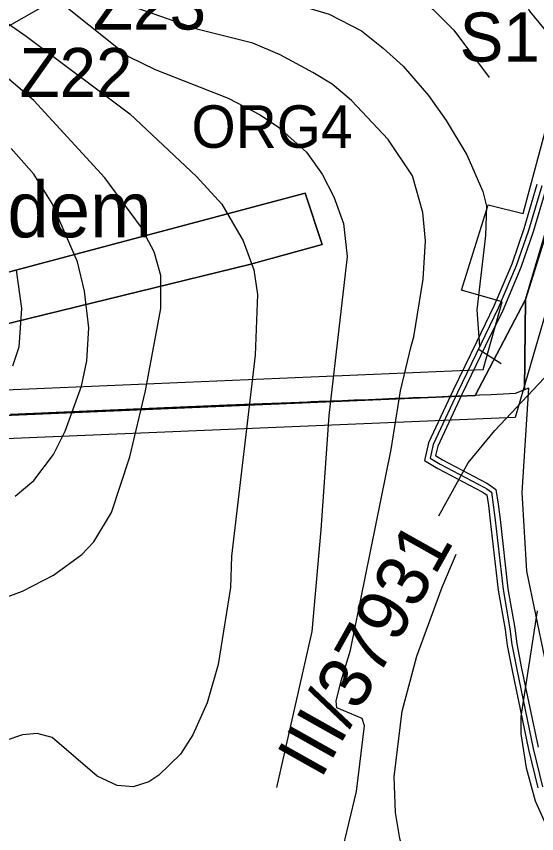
# Model space of a CAD drawing. Extents: x -1900516 to -575031, y -3809306 to -1157387.
# Drawn here: x -578632.5 to -578473.4, y -1159688.1 to -1159438.2 of the extents above; entities that cross this region are included whole.
import ezdxf

# ---------------------------------------------------------------- set-up
doc = ezdxf.new("R2010")
doc.units = 0
for name, color, linetype in [('01_DOPRAVA', 7, 'Continuous'), ('01_MÍSTNÍ_NÁZVY', 7, 'Continuous'), ('01_OBVOD PÚ', 7, 'Continuous'), ('01_PARCELY_NÁVRH_ŽP', 7, 'Continuous'), ('01_PRVKY PSZ', 7, 'Continuous'), ('01_SPRÁV_HRANICE', 7, 'Continuous'), ('01_VRSTEVNICE', 7, 'Continuous'), ('02_KULTURY STAV', 7, 'Continuous'), ('03_PC_OBJEKTY_NÁVRH', 7, 'Continuous'), ('04_ZPF_OP_ORGAN', 7, 'Continuous'), ('06_ÚSES_BK', 7, 'Continuous'), ('07_OCH_P A POPISY TI', 7, 'Continuous'), ('07_SDĚLOVACÍ', 7, 'Continuous')]:
    doc.layers.add(name, color=color, linetype=linetype)

msp = doc.modelspace()

# ---------------------------------------------------------------- linework, layer by layer
at = {"layer": '01_DOPRAVA'}
msp.add_lwpolyline([(-578503.34, -1159590.9), (-578494.34, -1159574.72), (-578486.14, -1159564.83), (-578471.11, -1159548.76)], dxfattribs=at)
at = {"layer": '01_OBVOD PÚ'}
msp.add_lwpolyline([(-578470.9, -1159634.26), (-578476.39, -1159607.84), (-578477.85, -1159583.73), (-578475.79, -1159551.86), (-578479.96, -1159553.52), (-578487.31, -1159553.89), (-578490.87, -1159554.04), (-578493.81, -1159554.16), (-578497.51, -1159554.31), (-578498.86, -1159554.36), (-578500.48, -1159554.43), (-578504, -1159554.57), (-578509.3, -1159554.78), (-578511.18, -1159554.85), (-578512.61, -1159554.91), (-578516.61, -1159555.06), (-578520.54, -1159555.22), (-578524.84, -1159555.39), (-578529.21, -1159555.56), (-578532.85, -1159555.7), (-578536.12, -1159555.83), (-578539.96, -1159555.98), (-578542.38, -1159556.08), (-578543.43, -1159556.12), (-578548.54, -1159556.32), (-578557.34, -1159556.66), (-578568.2, -1159557.09), (-578613.28, -1159559.04), (-578634.35, -1159559.95)], dxfattribs=at)
at = {"layer": '01_PARCELY_NÁVRH_ŽP'}
msp.add_lwpolyline([(-578584.69, -1159412.56), (-578648.35, -1159448.7), (-578663.27, -1159448.38), (-578681.9, -1159444.16), (-578804.15, -1159412.72)], dxfattribs=at)
at = {"layer": '01_PRVKY PSZ'}
msp.add_lwpolyline([(-578544.2, -1159492.25), (-578539.03, -1159507.89), (-578561.19, -1159514.08), (-578643.36, -1159534.13), (-578677.81, -1159537.41), (-578712.27, -1159540.68), (-578751.75, -1159534.09), (-578791.24, -1159527.5), (-578827.55, -1159527.92), (-578863.86, -1159528.35), (-578895.75, -1159552.13), (-578927.63, -1159575.91), (-578936.39, -1159580.02), (-578924.42, -1159554.8), (-578868.92, -1159513.4), (-578837.14, -1159513.03), (-578789.19, -1159512.47), (-578712.89, -1159525.37), (-578645.88, -1159519.28)], close=True, dxfattribs=at)
msp.add_lwpolyline([(-578927.63, -1159575.91), (-578895.75, -1159552.13), (-578863.86, -1159528.35), (-578827.55, -1159527.92), (-578791.24, -1159527.5), (-578751.75, -1159534.09), (-578712.27, -1159540.68), (-578677.81, -1159537.41), (-578643.36, -1159534.13), (-578561.19, -1159514.08), (-578539.03, -1159507.89), (-578544.2, -1159492.25), (-578645.88, -1159519.28), (-578712.89, -1159525.37), (-578789.19, -1159512.47), (-578837.14, -1159513.03), (-578868.92, -1159513.4), (-578924.42, -1159554.8), (-578926.14, -1159558.42)], dxfattribs=at)
at = {"layer": '01_SPRÁV_HRANICE'}
for p, q in [((-578475.79, -1159551.86), (-578479.96, -1159553.52)), ((-578477.85, -1159583.73), (-578475.79, -1159551.86)), ((-578500.48, -1159554.43), (-578504, -1159554.57)), ((-578500.48, -1159554.43), (-578504, -1159554.57)), ((-578498.86, -1159554.36), (-578500.48, -1159554.43)), ((-578498.86, -1159554.36), (-578500.48, -1159554.43)), ((-578497.51, -1159554.31), (-578498.86, -1159554.36)), ((-578497.51, -1159554.31), (-578498.86, -1159554.36)), ((-578493.81, -1159554.16), (-578497.51, -1159554.31)), ((-578493.81, -1159554.16), (-578497.51, -1159554.31)), ((-578490.87, -1159554.04), (-578493.81, -1159554.16)), ((-578490.87, -1159554.04), (-578493.81, -1159554.16)), ((-578487.31, -1159553.89), (-578490.87, -1159554.04)), ((-578487.31, -1159553.89), (-578490.87, -1159554.04)), ((-578479.96, -1159553.52), (-578487.31, -1159553.89)), ((-578479.96, -1159553.52), (-578487.31, -1159553.89)), ((-578557.34, -1159556.66), (-578568.2, -1159557.09)), ((-578557.34, -1159556.66), (-578568.2, -1159557.09)), ((-578548.54, -1159556.32), (-578557.34, -1159556.66)), ((-578548.54, -1159556.32), (-578557.34, -1159556.66)), ((-578543.43, -1159556.12), (-578548.54, -1159556.32)), ((-578543.43, -1159556.12), (-578548.54, -1159556.32)), ((-578539.96, -1159555.98), (-578543.43, -1159556.12)), ((-578539.96, -1159555.98), (-578543.43, -1159556.12)), ((-578536.12, -1159555.83), (-578539.96, -1159555.98)), ((-578536.12, -1159555.83), (-578539.96, -1159555.98)), ((-578532.85, -1159555.7), (-578536.12, -1159555.83)), ((-578532.85, -1159555.7), (-578536.12, -1159555.83)), ((-578529.21, -1159555.56), (-578532.85, -1159555.7)), ((-578529.21, -1159555.56), (-578532.85, -1159555.7)), ((-578524.84, -1159555.39), (-578529.21, -1159555.56)), ((-578524.84, -1159555.39), (-578529.21, -1159555.56)), ((-578520.54, -1159555.22), (-578524.84, -1159555.39)), ((-578520.54, -1159555.22), (-578524.84, -1159555.39)), ((-578516.61, -1159555.06), (-578520.54, -1159555.22)), ((-578516.61, -1159555.06), (-578520.54, -1159555.22)), ((-578512.61, -1159554.91), (-578516.61, -1159555.06)), ((-578512.61, -1159554.91), (-578516.61, -1159555.06)), ((-578511.18, -1159554.85), (-578512.61, -1159554.91)), ((-578511.18, -1159554.85), (-578512.61, -1159554.91)), ((-578509.3, -1159554.78), (-578511.18, -1159554.85)), ((-578509.3, -1159554.78), (-578511.18, -1159554.85)), ((-578504, -1159554.57), (-578509.3, -1159554.78)), ((-578504, -1159554.57), (-578509.3, -1159554.78)), ((-578613.28, -1159559.04), (-578634.35, -1159559.95)), ((-578613.28, -1159559.04), (-578634.35, -1159559.95)), ((-578568.2, -1159557.09), (-578613.28, -1159559.04)), ((-578568.2, -1159557.09), (-578613.28, -1159559.04)), ((-578476.39, -1159607.84), (-578477.85, -1159583.73)), ((-578470.9, -1159634.26), (-578476.39, -1159607.84))]:
    msp.add_line(p, q, dxfattribs=at)
at = {"layer": '01_VRSTEVNICE'}
for points in [[(-578464.56, -1159404.77), (-578473.92, -1159413.57), (-578476.86, -1159418.89), (-578478.88, -1159424.96), (-578477.98, -1159431.19), (-578475.6, -1159436.65), (-578469.87, -1159443.5)], [(-578601.16, -1159418.75), (-578588.99, -1159425.32), (-578580.61, -1159428.12), (-578552.36, -1159432.87), (-578536.84, -1159437.49), (-578526.92, -1159442.66), (-578520.32, -1159447.92), (-578514.19, -1159453.43), (-578506.5, -1159462.37), (-578501.05, -1159470.06), (-578494.76, -1159480.55), (-578489.86, -1159491.74), (-578488.74, -1159496.21), (-578489.02, -1159505.16), (-578491.68, -1159527.95), (-578490.84, -1159539.14)], [(-578563.41, -1159418.47), (-578550.68, -1159418.33), (-578537.26, -1159420.01), (-578527.04, -1159423.33), (-578512.93, -1159429.79), (-578505.1, -1159435.95), (-578498.67, -1159442.38), (-578487.91, -1159456.92)], [(-578623.69, -1159430.24), (-578622.55, -1159431.05), (-578598.22, -1159450.49), (-578590.11, -1159454.4), (-578567.74, -1159463.21), (-578557.95, -1159468.25), (-578552.36, -1159472.02), (-578543.83, -1159479.71), (-578538.94, -1159486.42), (-578535.44, -1159493.41), (-578532.51, -1159501.52), (-578531.39, -1159511.59), (-578536.98, -1159560.25), (-578539.36, -1159595.2), (-578542.16, -1159626.24), (-578552.92, -1159673.92)], [(-578533.21, -1159694.76), (-578528.45, -1159675.18), (-578526.08, -1159655.05), (-578526.77, -1159652.81), (-578534.46, -1159649.59), (-578534.74, -1159647.5), (-578533.21, -1159641.34), (-578530.27, -1159631.98), (-578517.83, -1159570.59), (-578515.03, -1159552.7), (-578511.81, -1159539), (-578510.97, -1159536.2), (-578508.04, -1159518.58), (-578507.34, -1159506.84), (-578508.18, -1159498.17), (-578511.4, -1159486.98), (-578518.81, -1159475.8), (-578529.99, -1159463.91), (-578535.94, -1159458.97), (-578541.88, -1159455.38), (-578551.8, -1159449.93), (-578560.19, -1159446.43), (-578576.97, -1159442.24), (-578595.43, -1159435.81)], [(-578636.94, -1159439.08), (-578629.54, -1159444.2), (-578597.8, -1159467.97), (-578577.39, -1159487.12), (-578569.7, -1159495.65), (-578563.13, -1159506.84), (-578559.91, -1159515.65), (-578558.79, -1159523.2), (-578559.49, -1159541.79), (-578566.76, -1159603.17), (-578567.04, -1159612.82), (-578570.82, -1159636.31), (-578574.17, -1159648.05), (-578578.51, -1159657.84), (-578582.28, -1159663.72), (-578588.99, -1159670.15), (-578591.98, -1159672.26), (-578596.83, -1159673.78), (-578601.72, -1159673.36), (-578607.87, -1159670.43), (-578621.57, -1159658.68), (-578626.19, -1159657.42), (-578630.66, -1159657.84), (-578636.11, -1159659.66)], [(-578636.94, -1159439.08), (-578629.54, -1159444.2), (-578597.8, -1159467.97), (-578577.39, -1159487.12), (-578569.7, -1159495.65), (-578563.13, -1159506.84), (-578559.91, -1159515.65), (-578558.79, -1159523.2), (-578559.49, -1159541.79), (-578566.76, -1159603.17), (-578567.04, -1159612.82), (-578570.82, -1159636.31), (-578574.17, -1159648.05), (-578578.51, -1159657.84), (-578582.28, -1159663.72), (-578588.99, -1159670.15), (-578591.98, -1159672.26), (-578596.83, -1159673.78), (-578601.72, -1159673.36), (-578607.87, -1159670.43), (-578621.57, -1159658.68), (-578626.19, -1159657.42), (-578630.66, -1159657.84), (-578636.11, -1159659.66)], [(-578641.01, -1159617.71), (-578630.66, -1159613.94), (-578621.15, -1159609.04), (-578612.48, -1159602.75), (-578608.85, -1159598.84), (-578603.4, -1159589.89), (-578597.8, -1159572.83), (-578593.05, -1159552.7), (-578588.3, -1159527.53), (-578588.3, -1159517.46), (-578590.41, -1159510.18), (-578594.59, -1159502.36), (-578605.49, -1159487.54), (-578627.17, -1159463.91), (-578640.59, -1159452.59)], [(-578632.9, -1159584.86), (-578627.17, -1159580.1), (-578621.15, -1159572.13), (-578617.66, -1159565), (-578612.62, -1159551.3), (-578610.95, -1159543.47), (-578610.39, -1159533.4), (-578611.65, -1159522.22), (-578613.88, -1159513.27), (-578621.57, -1159495.37), (-578627.17, -1159486.42), (-578634.16, -1159478.59)], [(-578632.62, -1159515.78), (-578630.94, -1159527.53), (-578631.78, -1159539.28), (-578633.74, -1159545.15)], [(-578491.26, -1159539.83), (-578484.27, -1159544.31)], [(-578462.04, -1159761.87), (-578474.48, -1159742.57), (-578481.47, -1159734.74), (-578496.99, -1159718.1), (-578507.48, -1159705.38), (-578511.67, -1159698.67), (-578513.85, -1159694.67), (-578515.19, -1159689.56), (-578516.57, -1159681.61), (-578516.99, -1159670.71), (-578514.47, -1159650.57), (-578510, -1159633.79), (-578502.31, -1159612.68), (-578497.97, -1159602.61)], [(-578473.22, -1159619.95), (-578478.26, -1159652.25), (-578478.26, -1159657.56), (-578476.58, -1159667.91), (-578473.78, -1159677.98), (-578469.31, -1159688.04)]]:
    msp.add_lwpolyline(points, dxfattribs=at)
at = {"layer": '02_KULTURY STAV'}
for points in [[(-578467.28, -1159492.85), (-578476.74, -1159524.74), (-578492.19, -1159554.09), (-578493.81, -1159554.16), (-578497.51, -1159554.31), (-578498.86, -1159554.36), (-578500.48, -1159554.43), (-578504, -1159554.57), (-578509.3, -1159554.78), (-578511.18, -1159554.85), (-578512.61, -1159554.91), (-578516.61, -1159555.06), (-578520.54, -1159555.22), (-578524.84, -1159555.39), (-578529.21, -1159555.56), (-578532.85, -1159555.7), (-578536.12, -1159555.83), (-578539.96, -1159555.98), (-578542.38, -1159556.08), (-578543.43, -1159556.12), (-578548.54, -1159556.32), (-578557.34, -1159556.66), (-578568.2, -1159557.09), (-578613.28, -1159559.04), (-578634.35, -1159559.95)], [(-578470.9, -1159634.26), (-578476.39, -1159607.84), (-578477.85, -1159583.73), (-578475.79, -1159551.86), (-578477.13, -1159552.4), (-578476.74, -1159524.74), (-578467.28, -1159492.85)]]:
    msp.add_lwpolyline(points, dxfattribs=at)
msp.add_lwpolyline([(-578492.19, -1159554.09), (-578476.74, -1159524.74), (-578477.13, -1159552.4), (-578479.96, -1159553.52), (-578487.31, -1159553.89), (-578490.87, -1159554.04)], close=True, dxfattribs=at)
at = {"layer": '04_ZPF_OP_ORGAN'}
for points in [[(-578450.06, -1159439.73), (-578476.74, -1159524.74), (-578492.19, -1159554.09), (-578771.17, -1159565.95), (-578823.37, -1159568.28), (-578883.72, -1159578.6), (-578937.9, -1159596.25), (-578940.46, -1159597.85), (-578946.84, -1159599.63), (-578935.33, -1159576.91), (-578919.47, -1159543.32), (-578903.91, -1159510.01), (-578888.86, -1159487.3), (-578875.72, -1159465.34), (-578861.53, -1159446.54), (-578848.77, -1159426.66)], [(-578940.46, -1159597.85), (-578937.9, -1159596.25), (-578883.72, -1159578.6), (-578823.37, -1159568.28), (-578771.17, -1159565.95), (-578492.19, -1159554.09), (-578476.74, -1159524.74), (-578450.06, -1159439.73)]]:
    msp.add_lwpolyline(points, dxfattribs=at)
at = {"layer": '06_ÚSES_BK'}
for p, q in [((-578477.46, -1159498.48), (-578461.45, -1159438.32)), ((-578449.08, -1159454.72), (-578479.96, -1159560.78)), ((-578496.34, -1159521.92), (-578488.17, -1159495.82)), ((-578488.17, -1159495.82), (-578477.46, -1159498.48)), ((-578483.94, -1159525.46), (-578496.34, -1159521.92)), ((-578489.71, -1159546.18), (-578483.94, -1159525.46)), ((-578769.72, -1159558.1), (-578489.71, -1159546.18)), ((-578479.96, -1159560.78), (-578654.66, -1159568.1))]:
    msp.add_line(p, q, dxfattribs=at)
at = {"layer": '07_OCH_P A POPISY TI'}
for points in [[(-578473.27, -1159489.59), (-578477.27, -1159503.17), (-578480.99, -1159513.93), (-578486.5, -1159526.83), (-578491.79, -1159537.75), (-578498.93, -1159552.51), (-578506.49, -1159568.6), (-578507.65, -1159573.93), (-578503.64, -1159576.4), (-578490.08, -1159583.52), (-578489.39, -1159583.91), (-578488.62, -1159584.48), (-578488.15, -1159587.77), (-578487.55, -1159592.38), (-578485.12, -1159613.63), (-578483.05, -1159625.69), (-578482.41, -1159630.49), (-578480.91, -1159638.15), (-578475.86, -1159662.31), (-578473.06, -1159674.04)], [(-578470.39, -1159490.43), (-578474.41, -1159504.09), (-578478.19, -1159515.01), (-578483.76, -1159528.07), (-578489.09, -1159539.05), (-578496.23, -1159553.81), (-578503.63, -1159569.56), (-578504.27, -1159572.49), (-578502.16, -1159573.8), (-578488.64, -1159580.88), (-578487.75, -1159581.39), (-578485.82, -1159582.8), (-578485.17, -1159587.37), (-578484.57, -1159592.02), (-578482.14, -1159613.21), (-578480.09, -1159625.23), (-578479.45, -1159630.01), (-578477.97, -1159637.55), (-578472.94, -1159661.65)]]:
    msp.add_lwpolyline(points, dxfattribs=at)
at = {"layer": '07_SDĚLOVACÍ'}
msp.add_lwpolyline([(-578471.83, -1159490.01), (-578475.84, -1159503.63), (-578479.59, -1159514.47), (-578485.13, -1159527.45), (-578490.44, -1159538.4), (-578497.58, -1159553.16), (-578505.06, -1159569.08), (-578505.96, -1159573.21), (-578502.9, -1159575.1), (-578489.36, -1159582.2), (-578488.57, -1159582.65), (-578487.22, -1159583.64), (-578486.66, -1159587.57), (-578486.06, -1159592.2), (-578483.63, -1159613.42), (-578481.57, -1159625.46), (-578480.93, -1159630.25), (-578479.44, -1159637.85), (-578474.4, -1159661.98), (-578471.6, -1159673.71)], dxfattribs=at)

# ---------------------------------------------------------------- texts
at = {"layer": '01_DOPRAVA'}
msp.add_text('III/37931', height=16, rotation=60.6923, dxfattribs=at).set_placement((-578539.45, -1159671.71))
at = {"layer": '01_MÍSTNÍ_NÁZVY'}
msp.add_text('Pod vinohradem', height=17, dxfattribs=at).set_placement((-578756.61, -1159505.75))
at = {"layer": '03_PC_OBJEKTY_NÁVRH'}
for s, p in [('Z23', (-578609.07, -1159442.23)), ('S11', (-578496.94, -1159452.01)), ('Z22', (-578631.58, -1159462.86))]:
    msp.add_text(s, height=15, dxfattribs=at).set_placement(p)
at = {"layer": '04_ZPF_OP_ORGAN'}
msp.add_text('ORG4', height=13, dxfattribs=at).set_placement((-578578.97, -1159478.39))

doc.saveas('drawing.dxf')
